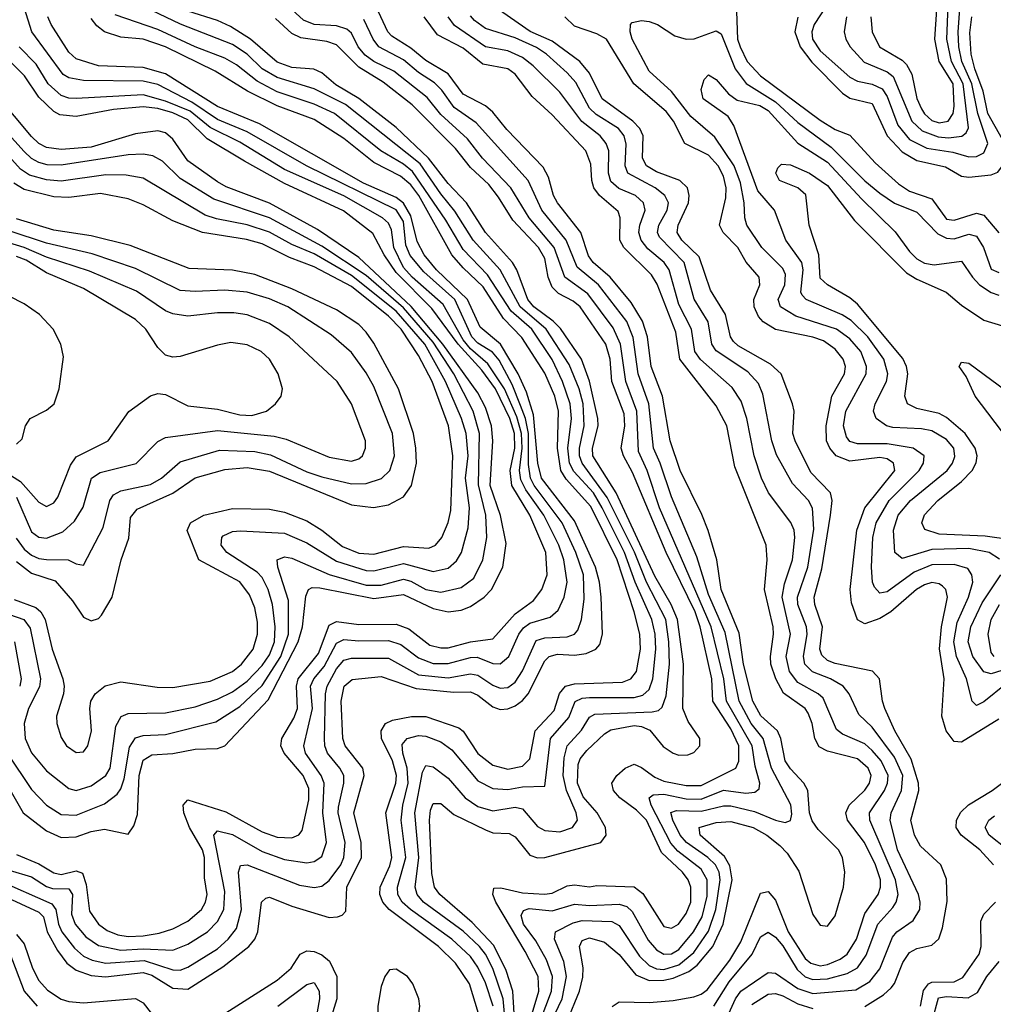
# Model space of a CAD drawing. Header units: inches. Extents: x 884549 to 1028252, y 526810 to 653624.
# Tile 848 of 1056: x 981118 to 983735, y 621995 to 624643. Entities that reach past the tile are written whole.
import ezdxf

# ---------------------------------------------------------------- set-up
doc = ezdxf.new("R2010")
doc.units = ezdxf.units.IN
doc.header["$MEASUREMENT"] = 0
doc.layers.add('A9682', color=7, linetype='Continuous')

msp = doc.modelspace()

# ---------------------------------------------------------------- linework, layer by layer
at = {"layer": 'A9682', "color": 5}
for points, elevation in [([(983341, 624650), (983334.3, 624610), (983339.4, 624590), (983350.5, 624570), (983388.7, 624528.7), (983450, 624502.7), (983466.3, 624490), (983516.7, 624370), (983543.8, 624343.8), (983587.3, 624327.3), (983614.9, 624325.1), (983650.8, 624329.2), (983662, 624338), (983668.4, 624351.6), (983654.2, 624470), (983623.1, 624530), (983610.9, 624590), (983617, 624750)], 2460), ([(982517.1, 621950), (982547.8, 622030), (982550.1, 622070), (982534.5, 622114.5), (982505.3, 622165.3), (982472.3, 622210), (982466, 622234), (982472.8, 622247.2), (982487.6, 622252.4), (982550, 622246.6), (982610, 622263.9), (982650, 622260.4), (982730, 622264.6), (982750, 622258.2), (982764.8, 622244.8), (982807.7, 622167.7), (982830, 622141.6), (982850, 622129.8), (982870, 622130.9), (982890, 622142.6), (982929.5, 622190), (982952.4, 622230), (982965.8, 622285.8), (982966.2, 622330), (982950, 622358.7), (982887, 622407), (982868.2, 622428.2), (982815.6, 622530), (982809.9, 622550.1), (982821.5, 622558.5), (982850, 622560.2), (982910, 622547.8), (982950, 622546.6), (983010, 622570.5), (983070, 622563.1), (983094.5, 622565.5), (983105.7, 622574.3), (983107.7, 622590), (983095.3, 622635.3), (983087.1, 622690), (983018, 622810), (983011.2, 622870), (982976.9, 623010), (982838, 623330), (982805.3, 623430), (982781.8, 623481.8), (982777.6, 623590), (982747.5, 623670), (982733.5, 623770), (982713.8, 623813.8), (982645.8, 623905.8), (982583.4, 623950), (982555.1, 624030), (982487.6, 624110), (982438.9, 624190), (982362.1, 624270), (982322.3, 624322.3), (982250, 624388), (982213.3, 624433.3), (982123.7, 624503.7), (982070.1, 624530.1), (982046.8, 624546.8), (982028.3, 624570), (982010, 624606.7), (981997.4, 624617.4), (981970, 624625.9), (981910, 624630), (981881.1, 624641.1), (981808.9, 624708.9)], 2560), ([(983290, 624684.1), (983253.7, 624630), (983247.6, 624610), (983249.5, 624590), (983270, 624559.2), (983350, 624487.8), (983370, 624477), (983410, 624468.9), (983436.3, 624456.3), (983450, 624435.7), (983478.6, 624358.6), (983510, 624320.8), (983557, 624297), (983626.4, 624286.4), (983670, 624274.1), (983690, 624274.9), (983710, 624284.5), (983720.8, 624310), (983693.6, 624390), (983677.3, 624470), (983650.8, 624530), (983642.5, 624570), (983640.7, 624610), (983648.5, 624710)], 2440), ([(981058.1, 622330), (981204.8, 622264.8), (981215.8, 622250), (981222.6, 622210), (981231.2, 622190), (981265.5, 622145.5), (981290, 622124.5), (981313.4, 622113.4), (981350, 622105.7), (981452.5, 622112.5), (981530, 622087.2), (981550, 622086.3), (981570, 622094.4), (981650, 622144.5), (981678.7, 622170), (981700.8, 622199.2), (981714.1, 622250), (981706.8, 622350), (981711.7, 622368.4), (981730, 622370.4), (981870, 622315.7), (981910, 622308.6), (981930, 622312.8), (981950, 622327.8), (981981.3, 622370), (981990, 622390), (981993.5, 622430), (981974.7, 622510), (981975.1, 622524.9), (981989.7, 622590), (981989.3, 622610), (981979, 622630), (981945.4, 622670), (981938.6, 622690), (981937.9, 622710), (981940, 622830), (981944.4, 622850), (981970, 622897.4), (981990, 622920.7), (982010, 622925.8), (982110, 622925.5), (982190, 622881.1), (982270, 622873.1), (982330, 622883.7), (982350, 622879.9), (982390, 622852.8), (982410, 622845.2), (982430, 622846.6), (982450, 622860.9), (982470, 622891.5), (982506.9, 622973.1), (982530, 622980.6), (982590, 622982.7), (982609.7, 622990.3), (982618.6, 623001.4), (982628.3, 623030), (982635.2, 623084.8), (982633.8, 623150), (982613.1, 623210), (982576.7, 623290), (982501.4, 623390), (982491.3, 623410), (982486.3, 623446.3), (982485.7, 623530), (982477.7, 623570), (982464.9, 623604.9), (982441.7, 623661.7), (982407.1, 623727.1), (982388.8, 623748.8), (982350, 623772.8), (982333.7, 623790), (982288.2, 623890), (982204.2, 623964.2), (982168.2, 624008.2), (982156.5, 624036.5), (982150, 624099.7), (982130, 624131.4), (981889.2, 624249.2), (981730, 624341), (981650, 624373.9), (981580.7, 624420.7), (981490, 624468.6), (981450, 624477.5), (981290, 624479.2), (981250, 624486.5), (981235, 624495), (981150.9, 624610), (981126.2, 624690)], 2740), ([(982421.8, 621970), (982417.7, 622010), (982390, 622091.1), (982370.5, 622130), (982354.4, 622150), (982310, 622191.3), (982204, 622270), (982186.5, 622290), (982181.2, 622310), (982191.4, 622390), (982180.6, 622510), (982201.2, 622618.8), (982210, 622637), (982230, 622633.8), (982270, 622603.4), (982315.6, 622550), (982350, 622527.2), (982390, 622515.6), (982450, 622524.8), (982470, 622520.8), (982510, 622473.3), (982530, 622462.1), (982570, 622459.1), (982604.5, 622470), (982617.7, 622490), (982613.8, 622510), (982588.1, 622570), (982579, 622610), (982581.9, 622658.1), (982590.2, 622689.8), (982628.3, 622731.7), (982650, 622767.1), (982664.6, 622775.4), (982818.4, 622781.6), (982835.1, 622784.9), (982845.7, 622794.3), (982855.6, 622824.4), (982865.4, 622910), (982863.2, 622970), (982855, 623030), (982803.3, 623130), (982771.1, 623211.1), (982697.5, 623357.5), (982630, 623450), (982623.2, 623470), (982623, 623490), (982635.9, 623550), (982633.1, 623610), (982622.3, 623650), (982595.4, 623715.4), (982533.8, 623810), (982463.8, 623870), (982409.7, 623969.7), (982337.2, 624050), (982288.1, 624128.1), (982250, 624174.1), (982194.6, 624254.6), (981994.3, 624414.3), (981910, 624456.9), (981810, 624486.9), (981770.2, 624510.2), (981729.3, 624550), (981690, 624575.7), (981550.3, 624630.3), (981415.2, 624695.2)], 2640), ([(982447, 621970), (982444.3, 622030), (982426.1, 622086.1), (982393.2, 622153.2), (982334.9, 622214.9), (982247.7, 622290), (982233.3, 622310), (982226.3, 622346.3), (982220, 622490), (982222.9, 622517.1), (982230, 622535), (982250, 622534.6), (982285.5, 622505.5), (982370, 622464.4), (982390, 622456.4), (982434.3, 622454.3), (982450, 622445.4), (982490, 622395.8), (982510, 622388.7), (982530, 622389.8), (982680.7, 622430), (982695, 622450), (982693, 622470), (982670.5, 622510), (982633.2, 622553.2), (982617.5, 622590), (982619.9, 622640.1), (982625.2, 622654.8), (982642.5, 622677.5), (982690, 622722.2), (982707.2, 622732.8), (982770, 622744.4), (982790, 622742.4), (982812.3, 622732.3), (982848.3, 622688.4), (982874.6, 622670), (982890, 622665.3), (982913.9, 622666.1), (982930, 622672), (982946.1, 622690), (982946.8, 622710), (982915.2, 622755.2), (982900.8, 622790), (982902.9, 622910), (982886.2, 623030), (982869.6, 623070), (982825.8, 623145.8), (982721.2, 623370), (982659.1, 623470), (982657.7, 623490), (982672.9, 623550), (982672.5, 623570), (982650, 623670.5), (982628.7, 623730), (982572.1, 623812.1), (982552.1, 623832.1), (982500.3, 623870), (982484.1, 623890), (982454.5, 623970), (982442.7, 623990), (982370, 624070), (982318.9, 624150), (982270, 624201.8), (982217.6, 624270), (982130, 624352.4), (982030.2, 624430.2), (981967.7, 624467.7), (981930, 624500.1), (981909.3, 624509.3), (981850, 624513.7), (981810, 624528.3), (981738.9, 624590), (981684.5, 624624.5), (981650, 624640.6), (981570, 624665.3)], 2620), ([(982590, 621950), (982622.8, 622030), (982632.2, 622067.8), (982632.8, 622092.8), (982622.9, 622150), (982630, 622166.8), (982650, 622173.5), (982690, 622162.3), (982730, 622129.3), (982774.1, 622074.1), (982810, 622059.1), (982850, 622059.5), (982874.4, 622065.6), (982916.8, 622083.2), (982939.7, 622100.3), (982981.3, 622150), (983009.4, 622210), (983033, 622330), (983027.1, 622367.1), (983012.6, 622392.6), (982947.5, 622450), (982944.5, 622470), (982990, 622484), (983030, 622486.6), (983090, 622470.5), (983126.2, 622450), (983162, 622422), (983181, 622401), (983212.5, 622352.5), (983250, 622236.6), (983270, 622207.6), (983290, 622204.9), (983310, 622232.8), (983332.4, 622310), (983336.2, 622350), (983329.7, 622390), (983319.7, 622410), (983264.9, 622464.9), (983248.6, 622488.6), (983241.7, 622510), (983237.2, 622570), (983226.1, 622590), (983190, 622628.2), (983176, 622650), (983164.4, 622710), (983155.6, 622730), (983110.7, 622770.7), (983088.7, 622810), (983063.7, 622910), (983052.7, 622992.7), (983003.6, 623110), (982991.9, 623190), (982969, 623269), (982952.3, 623312.3), (982893.9, 623430), (982866.6, 623510), (982846.1, 623630), (982815.3, 623710), (982806.2, 623790), (982792.2, 623832.2), (982762.3, 623882.3), (982705.9, 623950), (982659.9, 623990), (982647.2, 624007.2), (982626.5, 624070), (982564.1, 624150), (982553.6, 624170), (982539.4, 624219.4), (982525.6, 624245.6), (982427.6, 624347.6), (982390, 624393.8), (982370.5, 624410.5), (982310, 624442), (982270, 624496.8), (982210, 624532.9), (982170, 624566.2), (982118.5, 624598.5), (982108.2, 624610), (982076.9, 624676.9)], 2520), ([(983390, 621989.1), (983440, 622020), (983461, 622039), (983470, 622051.3), (983492.3, 622107.7), (983510, 622134.1), (983530, 622145), (983570, 622153.6), (983589, 622171), (983599.1, 622200.9), (983611.4, 622271.4), (983610, 622331.8), (983594.1, 622370), (983540.1, 622420.1), (983523.3, 622450), (983513.9, 622490), (983535.5, 622570), (983534.7, 622590), (983514.3, 622654.3), (983470.5, 622730), (983444.2, 622790), (983437.1, 622810), (983429.2, 622870), (983410.7, 622890.7), (983310, 622911.5), (983290, 622919.1), (983274.1, 622934.1), (983269.5, 622950), (983276.4, 623010), (983255.5, 623070), (983253.9, 623090), (983274.3, 623165.7), (983298.2, 623310), (983301.8, 623350), (983297.6, 623370), (983244.6, 623424.6), (983202.8, 623510), (983196.9, 623530), (983199.9, 623590), (983196, 623610), (983164.8, 623690), (983136.4, 623716.4), (983050, 623766), (983037.4, 623777.4), (983028.9, 623790), (983015.3, 623850), (982975.6, 623915.6), (982944.8, 624004.8), (982898.1, 624050), (982885.6, 624070), (982887.9, 624090), (982916.1, 624150), (982918.2, 624170), (982913.5, 624190), (982892.6, 624210), (982830, 624233.8), (982803.3, 624250), (982792.6, 624270), (982794.2, 624330), (982785, 624350), (982766.2, 624370), (982684, 624430), (982650, 624498.4), (982624.3, 624530), (982550, 624584.9), (982490.8, 624610.8), (982396.3, 624676.3)], 2420), ([(983044.7, 624664.7), (983047.8, 624590), (983054.6, 624570), (983074, 624530), (983110, 624491.7), (983270, 624372.1), (983310, 624347.1), (983350, 624331.8), (983418, 624258), (983480.8, 624200.8), (983510, 624181.9), (983570, 624161.2), (983610, 624106.6), (983630, 624103.5), (983690, 624122.1), (983710, 624117.2), (983750, 624069.1)], 2380), ([(983405.8, 624650), (983409.8, 624610), (983429.5, 624569.5), (983490, 624534.1), (983502.2, 624522.2), (983516, 624496), (983530, 624431), (983542.7, 624402.7), (983550, 624389.8), (983570, 624371.8), (983590, 624365.5), (983613.8, 624370), (983627.2, 624390), (983630.1, 624410), (983627.4, 624470), (983590.1, 624530), (983578.6, 624590), (983583.4, 624670)], 2480), ([(981023.7, 622310), (981170, 622243), (981182.5, 622230), (981191.7, 622190), (981219.6, 622139.6), (981245.4, 622105.4), (981270, 622086.5), (981310, 622072.6), (981348.9, 622068.9), (981450, 622080.8), (981473.4, 622073.4), (981530, 622038.2), (981570, 622035.3), (981664.5, 622095.5), (981734.1, 622150), (981749.9, 622170), (981758.3, 622190), (981767.9, 622270), (981779.8, 622280.2), (981790, 622283.1), (981850, 622259), (981950, 622228.8), (981972.8, 622230), (981985.1, 622234.9), (981994.6, 622245.4), (981997.7, 622310), (982037.3, 622390), (982036.5, 622430), (982016.3, 622510), (982044.5, 622610), (982040.6, 622630), (981993.5, 622690), (981986.8, 622710), (981982, 622810), (981990.7, 622850), (982011.9, 622868.1), (982090, 622876.5), (982183.9, 622843.9), (982285.6, 622834.4), (982330, 622834.8), (982350, 622826.2), (982390, 622794.8), (982410, 622788.1), (982430, 622789.4), (982450, 622797.6), (982470, 622811.7), (982485, 622830), (982530, 622918.2), (982541.8, 622930), (982563.8, 622936.2), (982610, 622934.2), (982641.3, 622938.7), (982667.2, 622950), (982677.4, 622962.6), (982685.3, 622990), (982681.1, 623090), (982677, 623130), (982666.3, 623170), (982610, 623294.6), (982520.7, 623410), (982511.2, 623450), (982499.7, 623579.7), (982480.9, 623640.9), (982458.2, 623690), (982410.6, 623770), (982356.2, 623816.2), (982322.4, 623890), (982239, 623970), (982205.9, 624010), (982186.4, 624046.4), (982170, 624115.2), (982149.6, 624149.6), (982130, 624164.6), (982042.7, 624202.7), (981762.5, 624362.5), (981650, 624409.4), (981510, 624496.6), (981450, 624514), (981330, 624518.5), (981270, 624537.5), (981250, 624555.2), (981203.2, 624630), (981194.1, 624650)], 2720), ([(982352, 621970), (982327, 622050), (982290, 622105.3), (982243.8, 622150), (982111.6, 622250), (982094.2, 622270), (982085.9, 622290), (982087.3, 622310), (982113, 622367), (982118.4, 622390), (982102.8, 622510), (982129.2, 622590), (982130.8, 622610), (982120.1, 622650), (982091, 622710), (982090.3, 622730), (982101.6, 622750), (982120.6, 622759.4), (982171.2, 622768.8), (982210, 622768.7), (982298.6, 622738.6), (982310, 622729.2), (982350, 622669.3), (982390, 622638.4), (982430, 622627.6), (982470, 622635.1), (982490, 622654.7), (982504.2, 622730), (982555.2, 622784.8), (982569.2, 622830.8), (982585.8, 622850), (982610, 622856.7), (982738.5, 622861.5), (982760.9, 622870), (982776.6, 622890), (982787, 622950), (982785.1, 622990), (982770.4, 623050), (982724.2, 623190), (982653.8, 623333.8), (982586.9, 623406.9), (982572.6, 623430), (982564.3, 623490), (982566.5, 623590), (982557.2, 623630), (982530, 623692.1), (982468.2, 623788.2), (982419, 623839), (982363.8, 623923.8), (982310, 623974.9), (982280.2, 624010), (982191.3, 624170), (982170, 624198.8), (982142, 624222), (982070, 624258.4), (981990, 624323.1), (981910, 624374.6), (981810, 624411.3), (981730.6, 624450.6), (981643.9, 624503.9), (981510, 624569.4), (981450, 624590.3), (981390, 624595.8), (981345.9, 624610), (981325.8, 624625.8), (981310, 624646.2)], 2680), ([(982390.9, 621990), (982370, 622053), (982350, 622094.4), (982330, 622123.2), (982279.8, 622170), (982168.5, 622250), (982146.3, 622270), (982134.6, 622290), (982134, 622310), (982156, 622390), (982143.3, 622490), (982147.8, 622530), (982162.7, 622590), (982160.1, 622630), (982148.2, 622670), (982146.3, 622693.7), (982159.5, 622710), (982190, 622717.9), (982210, 622716.1), (982250, 622700.9), (982279.5, 622679.5), (982350, 622595.6), (982390, 622575.6), (982430, 622572.3), (982470, 622579.9), (982530, 622581.6), (982544.7, 622710), (982594.2, 622765.8), (982611.1, 622808.9), (982630, 622817.9), (982650, 622819.7), (982770, 622820.3), (982793.4, 622826.6), (982810, 622841.3), (982820.3, 622870), (982828.2, 622950), (982826.5, 622990), (982817.7, 623030), (982772.5, 623130), (982744.2, 623210), (982684.4, 623330), (982660.3, 623370), (982607.6, 623427.6), (982596.1, 623450), (982591.9, 623490), (982601.9, 623570), (982597.8, 623610), (982577.8, 623670), (982550, 623729.2), (982494.9, 623810), (982439.2, 623859.2), (982376.2, 623956.2), (982310, 624024.9), (982263.7, 624103.7), (982174.5, 624234.5), (982150, 624254.2), (982088.7, 624290), (981964.3, 624390), (981910, 624415.2), (981810, 624448.5), (981756.9, 624476.9), (981701.2, 624521.2), (981670, 624539.4), (981590, 624569.4), (981490, 624616.2), (981375.3, 624655.3)], 2660), ([(982495.8, 621970), (982513.6, 622030), (982511.6, 622070), (982477.3, 622137.3), (982398, 622270), (982390.5, 622290), (982393.1, 622306.9), (982411.8, 622308.2), (982470, 622294.9), (982529.1, 622290.9), (982550, 622293.6), (982590, 622313.7), (982610, 622315.8), (982650, 622310.9), (982670, 622314.1), (982770, 622311), (982793.1, 622293.1), (982850, 622204.5), (982870, 622199.3), (982889.1, 622210), (982910, 622238.8), (982922.1, 622270), (982922.6, 622310), (982914.9, 622330), (982899.8, 622350), (982843.2, 622403.2), (982803.1, 622490), (982776.7, 622516.7), (982731.9, 622550), (982714.5, 622570), (982709.6, 622590), (982723.7, 622610), (982746.2, 622630), (982770, 622640.6), (982790, 622631.7), (982825.5, 622605.5), (982850, 622595.3), (982910, 622582.9), (982950, 622583.6), (983043.2, 622630), (983051, 622649), (983051.8, 622690), (983030, 622735.5), (982981.2, 622810), (982978.7, 622870), (982947.6, 623010), (982934.2, 623050), (982856.2, 623210), (982765.3, 623425.3), (982741, 623470), (982735.5, 623490), (982744.9, 623550), (982743, 623583), (982710.1, 623670), (982705.4, 623730), (982694, 623770), (982624.5, 623870), (982606.1, 623886.1), (982566.3, 623906.3), (982550, 623922.9), (982539.2, 623950), (982530, 624000.2), (982512.8, 624030), (982443.7, 624103.7), (982405.6, 624165.6), (982379.2, 624199.2), (982330, 624245.4), (982290, 624296.1), (982173.5, 624413.5), (982094.9, 624474.9), (982030, 624514.5), (981970, 624575.3), (981944.1, 624584.1), (981874.1, 624594.1), (981850, 624605.1), (981805.9, 624645.9)], 2580), ([(982547.5, 621950), (982576.4, 622010), (982588.4, 622070), (982581.2, 622110), (982555.8, 622170), (982558.2, 622190), (982605.7, 622214.3), (982630, 622220.1), (982710, 622217.8), (982730, 622206.5), (982784.2, 622124.2), (982810, 622099.1), (982830, 622090), (982850, 622088.5), (982890, 622100.9), (982930, 622134), (982970, 622191.5), (982989.8, 622250), (983001.3, 622330), (982998.5, 622350), (982988.2, 622370), (982968.3, 622390), (982911, 622430), (982893.8, 622450), (982873.8, 622490), (982868.9, 622511.1), (982883.9, 622516.1), (982950, 622514.3), (983010, 622528.4), (983030, 622528.4), (983093.4, 622513.4), (983150, 622489.8), (983175.8, 622484.2), (983190.6, 622489.4), (983194.1, 622505.9), (983191.2, 622531.2), (983139.6, 622630), (983116.4, 622710), (983084.7, 622750), (983051.9, 622810), (983014.7, 622994.7), (982970, 623096.5), (982938.4, 623198.4), (982870, 623359.9), (982840.1, 623450), (982821.8, 623490), (982809.4, 623610), (982780.5, 623690), (982767.6, 623787.6), (982750, 623831), (982674.1, 623930), (982617.2, 623977.2), (982587.4, 624050), (982521.7, 624130), (982484.8, 624210), (982345, 624365), (982286.1, 624406.1), (982252.9, 624452.9), (982232.9, 624472.9), (982190, 624500.4), (982150, 624534.2), (982083.5, 624570), (982068.5, 624590), (982043, 624643)], 2540), ([(982710.6, 621989.4), (982730, 622002), (982810, 621999.9), (982874.8, 622005.2), (982930, 622015.3), (982950, 622021.9), (982966.5, 622033.5), (983026.8, 622113.2), (983057.1, 622162.9), (983110, 622293.5), (983130, 622298), (983150, 622275), (983183.9, 622190), (983230, 622118), (983245.2, 622105.2), (983270, 622098.7), (983290, 622102.1), (983324, 622116), (983342.6, 622130), (983367.5, 622170), (983390, 622239.4), (983425.7, 622290), (983432.5, 622310), (983432.4, 622330), (983419, 622370), (983389.4, 622430), (983343.9, 622490), (983339.1, 622510), (983348, 622530), (983390, 622570.9), (983402.9, 622590), (983406.8, 622610), (983399.1, 622630), (983370, 622654.6), (983290, 622675.7), (983267.6, 622687.6), (983255.8, 622710), (983248.8, 622750), (983238.1, 622778.1), (983229.9, 622790), (983171.7, 622831.7), (983150.7, 622870), (983137.6, 622910), (983136.4, 622930), (983144.9, 622990), (983143.5, 623010), (983120.7, 623110), (983127.7, 623190), (983125.2, 623230), (983040.6, 623440.6), (983019, 623550), (982990, 623604.4), (982893, 623730), (982882.2, 623802.2), (982831.6, 623931.6), (982816.4, 623956.4), (982742.6, 624030), (982731.1, 624050), (982732.2, 624110), (982726.8, 624126.8), (982676.7, 624170), (982661.5, 624190), (982655.9, 624210), (982653.8, 624253.8), (982639.7, 624290), (982550, 624386.7), (982495.9, 624435.9), (982450, 624496), (982430, 624510.8), (982362.9, 624522.9), (982310, 624565.9), (982241.7, 624601.7), (982205.9, 624650)], 2480), ([(982983.8, 621990), (983025, 622055), (983087.5, 622130), (983110, 622176), (983130, 622188.8), (983150, 622175.9), (983170, 622152.3), (983208.1, 622088.1), (983230, 622068.6), (983250, 622061.4), (983290, 622063.4), (983342.5, 622077.5), (983370, 622093.3), (983393.2, 622126.8), (983425.4, 622210), (983465, 622255), (983474.7, 622270), (983479.6, 622290), (983472.8, 622330), (983403.2, 622490), (983402.5, 622510), (983442.8, 622570), (983451.2, 622590), (983452.4, 622610), (983434.4, 622650), (983410, 622677.8), (983390, 622694.9), (983330, 622721.5), (983313.5, 622733.5), (983277.7, 622817.7), (983264.5, 622830), (983210, 622859.9), (983187.6, 622890), (983178.3, 622930), (983190.4, 622990), (983168.1, 623090), (983174.2, 623125.8), (983195.9, 623190), (983202.3, 623250), (983199.8, 623270), (983190.7, 623290.7), (983131.3, 623370), (983112.7, 623410), (983092.2, 623470), (983073.3, 623570), (983057.2, 623617.2), (983033.1, 623653.1), (982948.4, 623728.4), (982933.3, 623750), (982924.1, 623810), (982890, 623877.1), (982864.4, 623970), (982850.5, 623990), (982806.7, 624026.7), (982788.8, 624050), (982782.5, 624070), (982784.8, 624090), (982799.3, 624130), (982795.2, 624150), (982774, 624170), (982729, 624189), (982707.1, 624207.1), (982700.6, 624230), (982701.6, 624290), (982694.7, 624310), (982678.2, 624330), (982628.9, 624368.9), (982570, 624447.9), (982498.8, 624518.8), (982470, 624540.7), (982430, 624558.6), (982370, 624569.3), (982286.7, 624626.6), (982269.9, 624650)], 2460), ([(983024.5, 621970), (983042.2, 622010), (983056.3, 622030), (983130, 622080.1), (983150, 622078.3), (983210, 622037.2), (983250, 622023.9), (983366.2, 622033.8), (983403.3, 622056.7), (983430.5, 622090), (983464.1, 622175.9), (983476, 622190), (983520.1, 622219.9), (983537.8, 622250), (983538.9, 622270), (983533.9, 622290), (983478.1, 622410), (983458.3, 622490), (983460.6, 622510), (983488.2, 622570), (983491.8, 622610), (983470, 622659.3), (983410, 622740.3), (983374, 622774), (983347.9, 622830), (983331.8, 622850), (983297.8, 622870), (983249, 622889), (983228.6, 622910), (983224.8, 622930), (983234.6, 622990), (983233.5, 623010), (983210, 623069.9), (983209.5, 623090), (983237.2, 623170), (983252.9, 623272.9), (983249.1, 623329.1), (983238.4, 623350), (983195.2, 623395.2), (983152.3, 623472.3), (983140.1, 623510), (983115.8, 623635.8), (983104.5, 623664.5), (983075.4, 623695.4), (982990, 623751.9), (982979.2, 623770), (982968.8, 623830), (982930.9, 623890.9), (982904.3, 623990), (982837.7, 624057.7), (982832.3, 624070), (982836.2, 624090), (982859, 624130), (982862.3, 624150), (982852.7, 624170), (982826.2, 624190), (982752.9, 624230), (982745.6, 624250), (982748.1, 624308.1), (982742.8, 624330), (982728.2, 624350), (982667.9, 624387.9), (982650, 624404.8), (982613.3, 624473.3), (982590, 624499.3), (982534.5, 624550), (982507.7, 624567.7), (982450, 624594), (982370, 624619.1), (982340.5, 624640.5), (982330, 624653)], 2440), ([(983750, 622761.7), (983650, 622700.2), (983630, 622701.2), (983608.7, 622730), (983597.3, 622770), (983603.2, 622870), (983591, 622951), (983596, 623010), (983612.3, 623090), (983607.9, 623110), (983599.1, 623119.1), (983590, 623125.9), (983570, 623129.6), (983550, 623123), (983528.5, 623110), (983459.5, 623050), (983430, 623032), (983390, 623017.9), (983370, 623028.5), (983354.5, 623074.5), (983350.2, 623110), (983368.2, 623270), (983390.2, 623330), (983470.8, 623430), (983467.2, 623450), (983450, 623461.7), (983430, 623465.6), (983350, 623455.2), (983313.4, 623470), (983295.6, 623490), (983286.6, 623510), (983286, 623550), (983301.1, 623630), (983335.1, 623690), (983337.8, 623710), (983331.9, 623730), (983310, 623756.9), (983279.1, 623779.1), (983250, 623789.2), (983150, 623809.4), (983117, 623830), (983104.1, 623844.1), (983093, 623870), (983091.6, 623890), (983107.6, 623930), (983106.1, 623950), (983070.8, 623990.9), (983048.3, 624030), (983009.2, 624070), (982999.8, 624090), (983016.7, 624163.3), (983017.6, 624190), (983010, 624221.6), (982995.7, 624250), (982970, 624278.6), (982906.6, 624310), (982875.5, 624370), (982855.8, 624395.7), (982768.7, 624470), (982695.3, 624590), (982670, 624604.3), (982610, 624625.3), (982583.6, 624650)], 2380), ([(983770, 622857.1), (983710, 622808.7), (983690, 622798.5), (983678.5, 622810), (983662.9, 622870), (983636.6, 622930), (983629.6, 622970), (983638.1, 623021.9), (983669, 623090), (983680.1, 623130), (983677.9, 623150), (983667.1, 623167.1), (983630, 623177.7), (983570, 623176.8), (983522.9, 623157.1), (983450, 623104), (983430, 623100.6), (983416.3, 623116.3), (983410.5, 623130.5), (983408, 623170), (983411.2, 623250), (983420.3, 623290), (983455.5, 623350), (983536.1, 623430), (983547.7, 623450), (983549.9, 623470), (983520.4, 623490), (983450, 623502.1), (983370, 623501.9), (983350, 623508.6), (983340.5, 623520.5), (983332.4, 623550), (983338.8, 623590), (983393.7, 623690), (983394.7, 623710), (983379.4, 623750), (983350, 623784.1), (983313.6, 623810), (983204.9, 623844.9), (983163.2, 623870), (983157.4, 623890), (983174.9, 623930), (983177.2, 623957.2), (983170, 623973.2), (983113.4, 624030), (983073.3, 624090), (983067.1, 624110), (983065.9, 624150), (983056, 624204), (983039.2, 624250), (982986.5, 624326.5), (982922, 624382), (982870, 624449.6), (982810, 624503.7), (982764.8, 624590), (982759.4, 624610), (982759.8, 624630), (982764.8, 624635.2), (982790, 624640.7), (982810, 624638.1), (982832.5, 624630), (982879.5, 624599.5), (982910, 624590.6), (982931.1, 624591.1), (982990, 624613), (983004.3, 624604.3), (983041.1, 624510), (983071.2, 624471.2), (983150, 624421.6), (983210, 624366.2), (983299.6, 624299.6), (983390, 624209.2), (983430, 624176.4), (983470, 624149.2), (983530, 624125), (983586.7, 624066.7), (983610, 624055.1), (983630, 624053.5), (983670, 624066), (983690, 624060.6), (983709, 624030), (983730, 623971.9), (983750, 623963.1)], 2360), ([(983210.4, 624649.6), (983202.2, 624610), (983216.3, 624570), (983247.9, 624527.9), (983330, 624445.2), (983350, 624431.8), (983410, 624417.4), (983450.3, 624330.3), (983490, 624287.6), (983530, 624263.5), (983607.1, 624247.1), (983650, 624222.1), (983670, 624219.5), (983730, 624225.8), (983747.4, 624232.6), (983759.9, 624250), (983765.4, 624274.6), (983760, 624320), (983721, 624390), (983708.5, 624450), (983685.5, 624510), (983675.6, 624550), (983672.7, 624607.3), (983678.1, 624650)], 2420), ([(981110, 622397.6), (981170, 622372.3), (981210, 622348.4), (981230, 622344.4), (981270, 622353.5), (981287.4, 622347.4), (981297.4, 622317.4), (981305.5, 622245.5), (981329.7, 622210), (981353.1, 622193.1), (981381.7, 622181.7), (981410, 622177.7), (981450, 622178.8), (981493.5, 622186.5), (981530, 622198.3), (981570, 622218.4), (981606.7, 622250), (981618.1, 622270), (981621.8, 622290), (981615, 622335), (981614.6, 622390), (981609.5, 622410), (981574.5, 622470), (981559.2, 622510), (981557.9, 622530), (981570, 622545.1), (981672.8, 622512.8), (981770, 622459), (981810, 622444.1), (981850, 622443), (981869, 622451), (981877.6, 622462.4), (981895.4, 622544.5), (981895.6, 622575.6), (981880.4, 622610), (981829.6, 622670), (981820.3, 622690), (981822.8, 622710), (981855.6, 622764.4), (981865, 622790), (981862.4, 622850), (981866.7, 622870), (981921.6, 622938.4), (981950, 623014.1), (981970, 623024.7), (982030, 623016.6), (982130, 623017.4), (982164.2, 623004.2), (982221, 622961), (982250, 622953.1), (982270, 622953.3), (982330, 622969.4), (982390, 622977.4), (982450, 623045.3), (982499, 623081), (982522.2, 623110), (982536.1, 623150), (982532.5, 623210), (982489.2, 623310), (982441.1, 623390), (982437.1, 623430), (982449.1, 623490), (982447.9, 623530), (982435.7, 623570), (982397.4, 623650), (982360.4, 623700.4), (982296.5, 623770), (982226.1, 623866.1), (982130, 623962.4), (982098.3, 624010), (982067.9, 624067.9), (981988.7, 624128.7), (981830, 624202.3), (981722.2, 624262.2), (981622.3, 624322.3), (981570, 624373.4), (981530, 624391.7), (981490, 624403.5), (981450, 624408.4), (981370, 624401.4), (981270, 624382.2), (981226.6, 624386.6), (981210, 624396), (981170, 624434.3), (981131.3, 624491.3), (981072.7, 624550)], 2780), ([(981090, 622356), (981150, 622338), (981190, 622311.8), (981206.2, 622306.2), (981250, 622305.3), (981260.2, 622290), (981257.6, 622237.6), (981267.3, 622210), (981296.3, 622176.3), (981330, 622153.4), (981390, 622140.7), (981450, 622143.8), (981530, 622140.9), (981570, 622156.7), (981623.1, 622190), (981650, 622217.9), (981667.1, 622250), (981670, 622298), (981640.5, 622450), (981650, 622461.3), (981690, 622451.1), (981770, 622405.4), (981830, 622384.7), (981890, 622375.7), (981910, 622378.9), (981930, 622392.1), (981942.7, 622430), (981932.9, 622510), (981936.9, 622590), (981928.9, 622610), (981886.7, 622670), (981881.7, 622690), (981905.2, 622790), (981900, 622850), (981908.9, 622870), (981936.8, 622903.2), (981970, 622965.6), (981990, 622976.3), (982030, 622971.9), (982110, 622973.1), (982142.8, 622962.8), (982190, 622926.3), (982230, 622911.5), (982270, 622911.5), (982330, 622927.9), (982348.4, 622928.4), (982390, 622911.4), (982410, 622910.5), (982433.3, 622930), (982459.6, 622990), (982472.4, 623007.6), (982490, 623019.7), (982544.4, 623035.6), (982565.3, 623054.7), (982581.4, 623090), (982589.7, 623130), (982581.3, 623190), (982567.8, 623230), (982527.5, 623310), (982478.4, 623378.4), (982465, 623405), (982461.9, 623430), (982469.2, 623490), (982467.6, 623530), (982454.9, 623574.9), (982421.1, 623650), (982377, 623717), (982330, 623757.3), (982310, 623781.8), (982256.3, 623876.3), (982173.5, 623950), (982150, 623976.2), (982123.6, 624030), (982117.7, 624077.7), (982110, 624095.7), (982093.3, 624110), (981990, 624169.2), (981830, 624239.8), (981710, 624313.3), (981630, 624352.3), (981576.2, 624396.2), (981510, 624423.8), (981450, 624440.8), (981270, 624430.7), (981250, 624431.5), (981230, 624439.1), (981194.5, 624470), (981162.6, 624522.6), (981117.1, 624570)], 2760), ([(983751.9, 623191.9), (983723.9, 623210), (983670, 623220.9), (983570, 623217.7), (983490, 623193.6), (983471, 623210), (983466.8, 623270), (983480.1, 623310), (983513.2, 623350), (983611.7, 623430), (983626.1, 623450), (983632.1, 623467.9), (983629.2, 623490), (983610, 623513.4), (983570, 623537.1), (983542.7, 623542.7), (983465.6, 623545.6), (983448.2, 623550), (983420.2, 623570), (983413.7, 623590), (983417.4, 623610), (983448, 623670), (983452, 623690), (983441.4, 623730), (983398.3, 623790), (983353.3, 623833.3), (983328.7, 623848.6), (983232.5, 623890), (983221.9, 623901.9), (983217.9, 623910), (983224.5, 623970), (983221.1, 623990), (983177.7, 624050), (983146.9, 624130), (983102.3, 624182.3), (983037.7, 624357.7), (983022.4, 624382.4), (982955.8, 624430), (982950, 624454.8), (982958.4, 624481.6), (982970, 624494.3), (982990, 624481.5), (983023.3, 624443.3), (983046.5, 624426.5), (983107.8, 624412.2), (983130, 624398.7), (983210, 624310.1), (983290, 624259.5), (983380.9, 624160.9), (983471.7, 624071.7), (983510, 624019.3), (983530, 623999.9), (983550, 623988.3), (983576.4, 623983.6), (983650, 623993.2), (983679.1, 623950), (983698.3, 623930), (983729.3, 623909.3), (983750, 623902.2)], 2340), ([(981077.7, 622597.7), (981127.3, 622510), (981190, 622461), (981230, 622443.5), (981270, 622445.3), (981310, 622459.3), (981345.9, 622465.9), (981410, 622452.4), (981425.1, 622474.9), (981435, 622505), (981439.6, 622610), (981450, 622651.4), (981473.8, 622666.2), (981530, 622669.8), (981590, 622681.1), (981650, 622682.7), (981670, 622690.1), (981786, 622814), (981867.1, 622970), (981878.3, 623010), (981887.5, 623092.5), (981894.7, 623110), (981904.5, 623115.5), (981925.1, 623114.9), (982070, 623086.2), (982150, 623097), (982230, 623058.9), (982270, 623050.3), (982304.8, 623055.2), (982330, 623064.2), (982367.1, 623090), (982386.6, 623110), (982417.4, 623170), (982425.8, 623234.2), (982410.8, 623309.2), (982382.6, 623390), (982390, 623510), (982386.7, 623550), (982370, 623599.3), (982350, 623639.5), (982256.1, 623770), (982171, 623871), (982030, 624002.9), (981918.8, 624078.8), (981790, 624149.5), (981673.4, 624193.4), (981650, 624206.7), (981570, 624263.2), (981530, 624321.3), (981510, 624338.2), (981490, 624343.8), (981430, 624335.6), (981310, 624299.4), (981230, 624293.3), (981190, 624298.8), (981169.8, 624309.8), (981150, 624328.7), (981057.4, 624437.4)], 2820), ([(981084.8, 622670), (981150, 622572.4), (981190, 622530.1), (981230, 622505.1), (981270, 622503.6), (981346.2, 622533.8), (981379.9, 622560.1), (981390, 622574.2), (981399.2, 622600.9), (981413.3, 622686.7), (981430, 622711.1), (981450, 622717.8), (981510, 622720.2), (981645.1, 622754.9), (981710, 622795.7), (981770, 622852.5), (981819.8, 622930), (981840.5, 622990), (981841, 623081), (981812, 623170), (981810.8, 623190), (981830, 623197.8), (981850, 623194.3), (981950.5, 623150.5), (982050, 623122.1), (982090, 623122.3), (982150, 623138), (982170, 623133.2), (982210, 623110.6), (982250, 623102.9), (982304.6, 623115.4), (982339.2, 623140.8), (982363, 623190), (982374.2, 623250), (982371, 623310), (982351.7, 623391.7), (982354, 623530), (982337.5, 623590), (982285, 623690), (982230, 623775.2), (982150, 623867.7), (982050, 623954.8), (981930, 624033.6), (981790, 624109.4), (981639.9, 624159.9), (981550, 624215.8), (981501.8, 624261.8), (981476.6, 624276.6), (981450, 624280.9), (981410, 624279), (981230, 624251.2), (981192.5, 624252.5), (981170, 624258.8), (981150, 624269.7), (981130, 624288.1), (981062.1, 624362.1)], 2840), ([(981070.5, 623050.5), (981129.6, 623029.6), (981146.3, 623006.3), (981173.8, 622870), (981171.3, 622848.7), (981142.1, 622790), (981130.4, 622750), (981132.7, 622710), (981150, 622670.8), (981190, 622622.6), (981250, 622575.3), (981270, 622570.1), (981310, 622582), (981349.5, 622610), (981361.2, 622630), (981376.7, 622743.3), (981390.9, 622769.1), (981410, 622776.6), (981510, 622778.5), (981590, 622794.9), (981650, 622815.1), (981690, 622835.4), (981730, 622864.3), (981770, 622905.8), (981790, 622934.8), (981803.2, 622970), (981805, 623010), (981797.8, 623070), (981785.8, 623110), (981770, 623142.2), (981756.9, 623156.9), (981675.4, 623210), (981660.1, 623230), (981661.4, 623250), (981665.5, 623254.5), (981690, 623266.5), (981711.8, 623268.2), (981830, 623261.9), (981890, 623235.8), (981970, 623186.3), (982050, 623161.4), (982070, 623160.8), (982150, 623180.6), (982230, 623159.1), (982270, 623167.9), (982292.5, 623187.5), (982306, 623210), (982323.5, 623276.5), (982327, 623330), (982316.8, 623410), (982323.4, 623470), (982318.3, 623530), (982306.2, 623570), (982263.1, 623670), (982207.6, 623770), (982130, 623858.9), (982010, 623954.8), (981910, 624012.7), (981850, 624038.1), (981790, 624071.1), (981730, 624091.2), (981647, 624107), (981617, 624117), (981450, 624216.4), (981404.3, 624224.3), (981350, 624225.4), (981230, 624208.2), (981190, 624211.9), (981144.4, 624224.4), (981120.5, 624240.5), (981073.2, 624293.2)], 2860), ([(983783.5, 623243.5), (983713.8, 623253.8), (983590, 623259.5), (983551.3, 623271.3), (983543.4, 623290), (983550, 623311.3), (983586.7, 623350), (983650, 623401), (983678.2, 623430), (983689.4, 623450.6), (983691.8, 623470), (983687, 623490), (983659.9, 623530), (983610, 623573.2), (983590, 623583.6), (983530, 623596.9), (983504.6, 623610), (983497.9, 623630), (983505.3, 623690), (983502.1, 623710), (983491.8, 623731.8), (983370, 623877.3), (983350, 623894.9), (983289.9, 623930), (983270, 623947.2), (983266, 624010), (983240.6, 624090), (983231.9, 624171.9), (983210.4, 624190.4), (983160.7, 624210), (983150.8, 624230), (983155.9, 624244.1), (983165.8, 624254.2), (983190, 624252.2), (983241.1, 624230), (983290, 624196.9), (983362.4, 624102.4), (983502.3, 623962.3), (983530, 623944.6), (983608.5, 623910), (983650, 623875), (983710, 623834.8), (983810, 623804.2)], 2320), ([(981103.2, 623083.2), (981161.7, 623061.7), (981175, 623050), (981186.9, 623030), (981205.7, 622950), (981234.5, 622870), (981237.4, 622850), (981235.9, 622830), (981216.8, 622770), (981218.1, 622750), (981230, 622712.2), (981244.3, 622690), (981270, 622672.1), (981290, 622673.6), (981301.8, 622690), (981311.1, 622730), (981306.4, 622790), (981309.8, 622810), (981321.3, 622830), (981348.3, 622851.7), (981390, 622862.2), (981488.1, 622848.1), (981530, 622846.8), (981630, 622864.3), (981690.3, 622890), (981714.3, 622910), (981745.7, 622950), (981757.7, 622990), (981757.5, 623022.5), (981750, 623061.2), (981735.9, 623095.9), (981710, 623130.6), (981599.6, 623190), (981568.6, 623268.6), (981577.4, 623290), (981613, 623310), (981690, 623327.8), (981790, 623326.8), (981830, 623318), (981890, 623294.6), (981930, 623270.1), (981986.1, 623226.1), (982030, 623207.8), (982070, 623205.7), (982150, 623225.9), (982218.4, 623221.6), (982235.6, 623230), (982252.7, 623250), (982269.7, 623290.3), (982277.2, 623322.8), (982282.2, 623470), (982270.6, 623550), (982227.1, 623670), (982190, 623739.7), (982143.5, 623810), (982110, 623845.6), (982010, 623925.1), (981910, 623978.4), (981843.2, 624003.1), (981770, 624040.1), (981728.1, 624051.9), (981610, 624070), (981530, 624102.1), (981450, 624145), (981410, 624161), (981335.4, 624175.4), (981250, 624164.5), (981210, 624165.9), (981130, 624186.1), (981102.8, 624202.7)], 2880), ([(981110, 623185.3), (981150, 623153.9), (981213.7, 623133.7), (981259.8, 623079.8), (981290, 623035.7), (981310, 623026), (981330, 623032.6), (981338.4, 623041.6), (981366.9, 623090), (981390.8, 623190), (981411.8, 623248.2), (981416.1, 623303.9), (981434, 623326), (981530, 623369), (981590, 623410.3), (981670, 623433.3), (981730, 623438.3), (981790, 623428.7), (982010, 623338.1), (982069.2, 623330.8), (982110, 623338.3), (982150, 623359.1), (982171.9, 623390), (982184.5, 623450), (982183.5, 623490), (982176.4, 623530), (982136.5, 623650), (982070, 623772.5), (982050, 623802.4), (982030, 623822.6), (981970, 623862.2), (981850, 623918.5), (981750, 623957.5), (981690, 623968.7), (981573.4, 623973.4), (981415.4, 624035.4), (981310, 624061.8), (981210, 624076.6), (981110, 624106.7)], 2920), ([(981110, 623358.7), (981150, 623265.7), (981170, 623251.2), (981190, 623248.8), (981234.5, 623265.5), (981265.9, 623294.1), (981288.5, 623331.5), (981311.5, 623410), (981334.8, 623425.2), (981431.1, 623448.9), (981490, 623508.3), (981510, 623519.1), (981650, 623537.6), (981802.7, 623522.7), (981834.5, 623514.5), (981950, 623466), (982010, 623455.2), (982030, 623461.5), (982039.9, 623470), (982048.2, 623490), (982047.7, 623510), (982010, 623609.8), (981971.7, 623670), (981842.7, 623790), (981790, 623825.3), (981730, 623848.6), (981694.1, 623854.1), (981650, 623853.9), (981570, 623844.9), (981530, 623851.4), (981510, 623859.5), (981432.3, 623912.3), (981306.3, 623966.3), (981190, 624003.8), (981130, 624030.4), (980976.2, 624076.2)], 2960), ([(981108.7, 623248.7), (981130, 623218.6), (981150, 623202.7), (981170, 623193.6), (981190, 623190.8), (981248.4, 623190), (981270, 623179.3), (981290, 623176), (981342.8, 623277.2), (981360.8, 623350), (981370, 623364.6), (981390, 623375.3), (981470, 623392.6), (981499.7, 623410), (981550, 623453.9), (981655, 623485), (981750, 623481.2), (981792.6, 623472.6), (981890, 623426.6), (981930, 623413.1), (982010, 623394.1), (982050, 623395), (982091, 623409), (982113, 623430), (982126, 623470), (982120.4, 623530), (982070, 623656.1), (982050, 623692.9), (982010, 623747.5), (981955.2, 623795.2), (981839.3, 623870), (981790, 623891.9), (981730, 623909.7), (981670, 623915.1), (981590, 623911.7), (981550, 623914.8), (981430, 623973.4), (981313.3, 624013.3), (981190, 624042), (981090, 624075)], 2940), ([(981096.1, 623416.1), (981120.8, 623400.8), (981170, 623345), (981190, 623333.2), (981210, 623343), (981221.2, 623358.8), (981255, 623445), (981270, 623467.1), (981355.9, 623510), (981411.2, 623588.8), (981470, 623630.9), (981490, 623637.1), (981510, 623635), (981570, 623604.4), (981650, 623595.2), (981710, 623580.2), (981741.9, 623578.1), (981781.6, 623590), (981806.2, 623610), (981821.4, 623630), (981825, 623650), (981813.3, 623690), (981789.8, 623730), (981767, 623750), (981730, 623768.7), (981685.7, 623774.3), (981650, 623767.8), (981550, 623736.5), (981530, 623734.8), (981510, 623740.3), (981490, 623761.5), (981457.3, 623810), (981430, 623836.3), (981290, 623920.1), (981190, 623962), (981135.6, 623995.6), (981110, 624005.7)], 2980), ([(981110, 623501.2), (981124.8, 623515.2), (981133.9, 623550), (981146, 623570), (981190, 623592.7), (981210.5, 623610), (981224.7, 623650), (981236.3, 623736.3), (981228.6, 623770), (981208.6, 623810), (981171.2, 623850), (981130, 623878.7), (981090, 623899.3)], 3020), ([(983774.2, 623514.2), (983686.2, 623630), (983662.8, 623682.8), (983644, 623710), (983650, 623722), (983670, 623719.2), (983790, 623630.1)], 2280), ([(983830, 622915), (983730, 622883.5), (983710, 622888.9), (983680.2, 622930), (983668, 622970), (983675.1, 623010), (983705.7, 623074.3), (983755.2, 623150)], 2340), ([(983737.8, 622930), (983730, 622940.5), (983721.9, 622990), (983729.2, 623030), (983751.8, 623070)], 2320), ([(981104.1, 622970), (981122, 622870), (981118.2, 622850)], 2840), ([(983736.3, 622370), (983698.9, 622410), (983648.8, 622450), (983635.7, 622470), (983636.5, 622490), (983648.2, 622511.8), (983668.6, 622531.4), (983732, 622570), (983785.7, 622610)], 2380), ([(983772, 622412), (983724, 622450), (983713.2, 622470), (983723.1, 622490), (983738.6, 622501.4)], 2360), ([(983540, 621990), (983548.1, 622031.9), (983561.4, 622050), (983570, 622054.6), (983630, 622055.1), (983653.1, 622066.9), (983697.6, 622130), (983702.9, 622150), (983701.8, 622218.2), (983710, 622236.9), (983740.9, 622270)], 2380), ([(981110, 622182.6), (981130, 622157.4), (981152.4, 622092.4), (981170, 622058.8), (981192.8, 622032.8), (981230, 622008.8), (981250, 622002.3), (981290, 621999.3), (981430, 622010.6), (981450, 621998.6), (981471.4, 621971.4)], 2680), ([(981091.8, 622131.8), (981130.1, 622030), (981165.6, 621990)], 2660), ([(981633.2, 621946.8), (981810, 622060.1), (981848.1, 622091.9), (981872.4, 622130), (981890, 622139.1), (981910, 622137.3), (981930, 622128.2), (981950.8, 622110.8), (981970.8, 622070), (981970.7, 622010), (981950, 621942.5)], 2680), ([(983570.7, 621950), (983587.8, 622012.2), (983610, 622016.3), (983667.5, 622012.5), (983693.2, 622026.8), (983718.4, 622070), (983751.2, 622110)], 2360), ([(981812.2, 621990), (981890, 622048.3), (981910, 622053.2), (981923, 622030), (981924.3, 622010), (981910, 621930)], 2660), ([(983085.9, 621994.1), (983130, 622022.1), (983150, 622023.8), (983170, 622018), (983210, 621996), (983250, 621983.9)], 2420)]:
    msp.add_lwpolyline(points, dxfattribs=dict(at, elevation=elevation))
at = {"layer": 'A9682', "color": 5, "elevation": 2720}
msp.add_lwpolyline([(982130, 622089.8), (982112.7, 622087.3), (982100.1, 622070), (982090, 622042.9), (982081.4, 621990), (982081.5, 621950), (982090, 621928.2), (982110, 621918.6), (982150, 621925.5), (982176, 621944), (982190, 621964.2), (982194.1, 621990), (982191, 622010), (982175.2, 622050), (982161, 622070)], close=True, dxfattribs=at)

doc.saveas('drawing.dxf')
